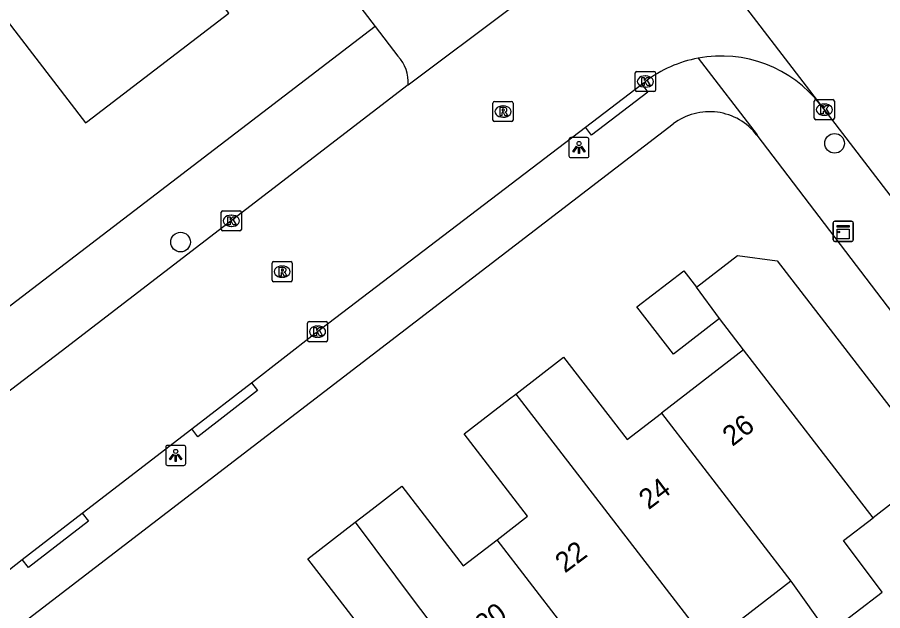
# Model space of a CAD drawing. Extents: x 159353 to 160616, y 385893 to 387321.
# Drawn here: x 159870.65 to 159913.69, y 386919.2 to 386948.71 of the extents above; entities that cross this region are included whole.
import ezdxf

# ---------------------------------------------------------------- set-up
doc = ezdxf.new("R2010")
doc.units = 0
for name, color, linetype in [('IMGEO_Boom', 7, 'Continuous'), ('IMGEO_Kast', 7, 'Continuous'), ('IMGEO_Kolk', 7, 'Continuous'), ('IMGEO_Lichtpunt', 7, 'Continuous'), ('IMGEO_Pand', 7, 'Continuous'), ('IMGEO_Pand_nummerreeks', 7, 'Continuous'), ('IMGEO_Rijbaan_lokaal_gesloten', 7, 'Continuous'), ('IMGEO_Rijbaan_lokaal_open', 7, 'Continuous'), ('IMGEO_Rioolput', 7, 'Continuous'), ('IMGEO_Voetpad_open', 7, 'Continuous')]:
    doc.layers.add(name, color=color, linetype=linetype)

msp = doc.modelspace()

# ---------------------------------------------------------------- linework, layer by layer
at = {"layer": 'IMGEO_Boom'}
for centre in [(159911.292, 386942.444), (159878.769, 386937.534)]:
    msp.add_circle(centre, 0.489, dxfattribs=at)
at = {"layer": 'IMGEO_Kast'}
for p, q in [((159911.226, 386937.642), (159911.226, 386938.483)), ((159911.226, 386938.483), (159911.226, 386937.642)), ((159911.301, 386938.567), (159912.142, 386938.567)), ((159912.142, 386938.567), (159911.301, 386938.567)), ((159912.226, 386938.492), (159912.226, 386937.651)), ((159912.226, 386937.651), (159912.226, 386938.492)), ((159912.151, 386937.567), (159911.31, 386937.567)), ((159911.31, 386937.567), (159912.151, 386937.567))]:
    msp.add_line(p, q, dxfattribs=at)
for points in [[(159911.421, 386938.357), (159912.021, 386938.357), (159912.021, 386938.272), (159911.421, 386938.272), (159911.421, 386938.357)], [(159911.421, 386938.182), (159912.021, 386938.182), (159912.021, 386937.693), (159911.421, 386937.693), (159911.421, 386938.182)]]:
    msp.add_lwpolyline(points, dxfattribs=at)
msp.add_circle((159911.505, 386938.031), 0.0377, dxfattribs=at)
for centre, start, end in [((159911.304, 386938.489), 92.4484, 184.2845), ((159911.304, 386938.489), 92.4484, 184.2845), ((159912.148, 386938.489), 2.4484, 94.2845), ((159912.148, 386938.489), 2.4484, 94.2845), ((159911.304, 386937.645), 182.4484, 274.2845), ((159911.304, 386937.645), 182.4484, 274.2845), ((159912.148, 386937.645), 272.4484, 4.2845), ((159912.148, 386937.645), 272.4484, 4.2845)]:
    msp.add_arc(centre, 0.0779, start, end, dxfattribs=at)
at = {"layer": 'IMGEO_Kolk'}
for p, q in [((159901.46, 386946.018), (159902.312, 386946.018)), ((159901.385, 386945.092), (159901.385, 386945.944)), ((159901.873, 386945.798), (159901.898, 386945.798)), ((159902.386, 386945.944), (159902.386, 386945.092)), ((159901.896, 386945.238), (159901.871, 386945.238)), ((159902.312, 386945.018), (159901.46, 386945.018)), ((159910.286, 386943.692), (159910.286, 386944.544)), ((159910.361, 386944.618), (159911.213, 386944.618)), ((159910.774, 386944.398), (159910.799, 386944.398)), ((159911.287, 386944.544), (159911.287, 386943.692)), ((159910.797, 386943.838), (159910.772, 386943.838)), ((159911.213, 386943.618), (159910.361, 386943.618)), ((159880.871, 386939.093), (159881.723, 386939.093)), ((159880.796, 386938.167), (159880.796, 386939.019)), ((159881.284, 386938.873), (159881.309, 386938.873)), ((159881.797, 386939.019), (159881.797, 386938.167)), ((159881.307, 386938.313), (159881.282, 386938.313)), ((159881.723, 386938.093), (159880.871, 386938.093)), ((159885.084, 386932.653), (159885.084, 386933.505)), ((159885.159, 386933.579), (159886.011, 386933.579)), ((159886.085, 386933.505), (159886.085, 386932.653)), ((159885.572, 386933.359), (159885.597, 386933.359)), ((159885.595, 386932.799), (159885.57, 386932.799)), ((159886.011, 386932.579), (159885.159, 386932.579))]:
    msp.add_line(p, q, dxfattribs=at)
for points in [[(159901.46, 386946.018), (159902.312, 386946.018)], [(159901.385, 386945.092), (159901.385, 386945.944)], [(159901.706, 386945.718), (159901.829, 386945.718), (159901.829, 386945.567), (159901.959, 386945.718), (159902.123, 386945.718), (159901.977, 386945.567), (159902.13, 386945.318), (159901.978, 386945.318), (159901.893, 386945.482), (159901.829, 386945.415), (159901.829, 386945.318), (159901.706, 386945.318), (159901.706, 386945.718)], [(159902.386, 386945.944), (159902.386, 386945.092)], [(159902.312, 386945.018), (159901.46, 386945.018)], [(159910.286, 386943.692), (159910.286, 386944.544)], [(159910.361, 386944.618), (159911.213, 386944.618)], [(159910.607, 386944.318), (159910.73, 386944.318), (159910.73, 386944.167), (159910.86, 386944.318), (159911.024, 386944.318), (159910.878, 386944.167), (159911.031, 386943.918), (159910.879, 386943.918), (159910.794, 386944.082), (159910.73, 386944.015), (159910.73, 386943.918), (159910.607, 386943.918), (159910.607, 386944.318)], [(159911.287, 386944.544), (159911.287, 386943.692)], [(159911.213, 386943.618), (159910.361, 386943.618)], [(159880.871, 386939.093), (159881.723, 386939.093)], [(159880.796, 386938.167), (159880.796, 386939.019)], [(159881.117, 386938.793), (159881.24, 386938.793), (159881.24, 386938.642), (159881.37, 386938.793), (159881.534, 386938.793), (159881.388, 386938.642), (159881.541, 386938.393), (159881.389, 386938.393), (159881.304, 386938.557), (159881.24, 386938.49), (159881.24, 386938.393), (159881.117, 386938.393), (159881.117, 386938.793)], [(159881.797, 386939.019), (159881.797, 386938.167)], [(159881.723, 386938.093), (159880.871, 386938.093)], [(159885.084, 386932.653), (159885.084, 386933.505)], [(159885.159, 386933.579), (159886.011, 386933.579)], [(159886.085, 386933.505), (159886.085, 386932.653)], [(159885.405, 386933.279), (159885.528, 386933.279), (159885.528, 386933.128), (159885.658, 386933.279), (159885.822, 386933.279), (159885.676, 386933.128), (159885.829, 386932.879), (159885.677, 386932.879), (159885.592, 386933.043), (159885.528, 386932.976), (159885.528, 386932.879), (159885.405, 386932.879), (159885.405, 386933.279)], [(159886.011, 386932.579), (159885.159, 386932.579)]]:
    msp.add_lwpolyline(points, dxfattribs=at)
for centre, start, end in [((159901.462, 386945.942), 91.552, 178.448), ((159901.462, 386945.942), 91.552, 178.448), ((159902.31, 386945.942), 1.552, 88.448), ((159902.31, 386945.942), 1.552, 88.448), ((159901.462, 386945.094), 181.552, 268.448), ((159901.462, 386945.094), 181.552, 268.448), ((159902.31, 386945.094), 271.552, 358.448), ((159902.31, 386945.094), 271.552, 358.448), ((159910.363, 386944.542), 91.552, 178.448), ((159910.363, 386944.542), 91.552, 178.448), ((159911.211, 386944.542), 1.552, 88.448), ((159911.211, 386944.542), 1.552, 88.448), ((159910.363, 386943.694), 181.552, 268.448), ((159910.363, 386943.694), 181.552, 268.448), ((159911.211, 386943.694), 271.552, 358.448), ((159911.211, 386943.694), 271.552, 358.448), ((159880.873, 386939.017), 91.552, 178.448), ((159880.873, 386939.017), 91.552, 178.448), ((159881.721, 386939.017), 1.552, 88.448), ((159881.721, 386939.017), 1.552, 88.448), ((159880.873, 386938.169), 181.552, 268.448), ((159880.873, 386938.169), 181.552, 268.448), ((159881.721, 386938.169), 271.552, 358.448), ((159881.721, 386938.169), 271.552, 358.448), ((159885.161, 386933.503), 91.552, 178.448), ((159885.161, 386933.503), 91.552, 178.448), ((159886.009, 386933.503), 1.552, 88.448), ((159886.009, 386933.503), 1.552, 88.448), ((159885.161, 386932.655), 181.552, 268.448), ((159885.161, 386932.655), 181.552, 268.448), ((159886.009, 386932.655), 271.552, 358.448), ((159886.009, 386932.655), 271.552, 358.448)]:
    msp.add_arc(centre, 0.0765, start, end, dxfattribs=at)
for centre, major_axis, ratio, start_param, end_param in [((159901.872, 386945.518), (-0.387, 0.002), 0.722429, 4.712389, 7.853982), ((159901.897, 386945.518), (-0.39, 0.002), 0.717154, 1.570796, 4.712389), ((159910.773, 386944.118), (-0.387, 0.002), 0.722429, 4.712389, 7.853982), ((159910.798, 386944.118), (-0.39, 0.002), 0.717154, 1.570796, 4.712389), ((159881.283, 386938.593), (-0.387, 0.002), 0.722429, 4.712389, 7.853982), ((159881.308, 386938.593), (-0.39, 0.002), 0.717154, 1.570796, 4.712389), ((159885.571, 386933.079), (-0.387, 0.002), 0.722429, 4.712389, 7.853982), ((159885.596, 386933.079), (-0.39, 0.002), 0.717154, 1.570796, 4.712389)]:
    msp.add_ellipse(centre, major_axis=major_axis, ratio=ratio, start_param=start_param, end_param=end_param, dxfattribs=at)
at = {"layer": 'IMGEO_Lichtpunt'}
for p, q in [((159898.086, 386942.638), (159898.086, 386941.831)), ((159898.086, 386942.638), (159898.086, 386941.831)), ((159898.988, 386942.733), (159898.18, 386942.733)), ((159898.988, 386942.733), (159898.18, 386942.733)), ((159899.082, 386941.831), (159899.082, 386942.638)), ((159899.082, 386941.831), (159899.082, 386942.638)), ((159898.18, 386941.737), (159898.988, 386941.737)), ((159898.18, 386941.737), (159898.988, 386941.737)), ((159878.032, 386927.328), (159878.032, 386926.521)), ((159878.032, 386927.328), (159878.032, 386926.521)), ((159878.934, 386927.423), (159878.126, 386927.423)), ((159878.934, 386927.423), (159878.126, 386927.423)), ((159879.028, 386926.521), (159879.028, 386927.328)), ((159879.028, 386926.521), (159879.028, 386927.328)), ((159878.126, 386926.427), (159878.934, 386926.427)), ((159878.126, 386926.427), (159878.934, 386926.427))]:
    msp.add_line(p, q, dxfattribs=at)
for points in [[(159898.46, 386942.302), (159898.499, 386942.274), (159898.311, 386942.012), (159898.273, 386942.039), (159898.46, 386942.302)], [(159898.562, 386942.254), (159898.609, 386942.254), (159898.609, 386941.932), (159898.562, 386941.932), (159898.562, 386942.254)], [(159898.672, 386942.274), (159898.71, 386942.301), (159898.897, 386942.039), (159898.858, 386942.011), (159898.672, 386942.274)], [(159878.406, 386926.992), (159878.445, 386926.964), (159878.257, 386926.702), (159878.219, 386926.729), (159878.406, 386926.992)], [(159878.508, 386926.944), (159878.555, 386926.944), (159878.555, 386926.622), (159878.508, 386926.622), (159878.508, 386926.944)], [(159878.618, 386926.964), (159878.656, 386926.991), (159878.843, 386926.729), (159878.804, 386926.701), (159878.618, 386926.964)]]:
    msp.add_lwpolyline(points, dxfattribs=at)
for centre in [(159898.585, 386942.436), (159878.531, 386927.126)]:
    msp.add_circle(centre, 0.0994, dxfattribs=at)
for centre, start, end in [((159898.18, 386942.638), 90, 180), ((159898.18, 386942.638), 90, 180), ((159898.988, 386942.638), 0, 90), ((159898.988, 386942.638), 0, 90), ((159898.18, 386941.831), 180, 270), ((159898.18, 386941.831), 180, 270), ((159898.988, 386941.831), 270, 0), ((159898.988, 386941.831), 270, 360), ((159878.126, 386927.328), 90, 180), ((159878.126, 386927.328), 90, 180), ((159878.934, 386927.328), 0, 90), ((159878.934, 386927.328), 0, 90), ((159878.126, 386926.521), 180, 270), ((159878.126, 386926.521), 180, 270), ((159878.934, 386926.521), 270, 0), ((159878.934, 386926.521), 270, 360)]:
    msp.add_arc(centre, 0.0946, start, end, dxfattribs=at)
at = {"layer": 'IMGEO_Pand'}
for points in [[(159830.992, 386979.029), (159832.913, 386980.501), (159830.407, 386983.772), (159838.45, 386989.932), (159869.986, 386948.758), (159874.043, 386943.461), (159874.092, 386943.497), (159881.176, 386948.923), (159845.519, 386995.476), (159846.698, 386996.379), (159847.65, 386995.136), (159850.713, 386997.482)], [(159904.426, 386935.286), (159906.468, 386936.86), (159908.437, 386936.606), (159916.396, 386926.284), (159913.21, 386923.827)], [(159905.573, 386933.729), (159903.278, 386931.959), (159901.461, 386934.315), (159903.79, 386936.111), (159904.426, 386935.286)], [(159905.573, 386933.729), (159904.426, 386935.286)], [(159906.768, 386932.18), (159905.573, 386933.729)], [(159895.442, 386929.975), (159897.817, 386931.807), (159900.973, 386927.712), (159902.684, 386929.031)], [(159906.768, 386932.18), (159902.684, 386929.031)], [(159913.21, 386923.827), (159906.768, 386932.18)], [(159894.513, 386922.731), (159896.031, 386923.901), (159892.875, 386927.996), (159895.125, 386929.731), (159895.442, 386929.975)], [(159895.442, 386929.975), (159905.04, 386917.527)], [(159902.684, 386929.031), (159909.125, 386920.677)], [(159887.451, 386923.597), (159888.293, 386924.246), (159889.779, 386925.392), (159892.831, 386921.434), (159894.513, 386922.731)], [(159886.217, 386916.364), (159888.139, 386917.846), (159885.101, 386921.785), (159887.451, 386923.597)], [(159887.451, 386923.597), (159890.434, 386919.612), (159896.832, 386911.198)], [(159909.125, 386920.677), (159910.977, 386918.074), (159913.657, 386920.115), (159911.745, 386922.697), (159913.21, 386923.827)], [(159900.954, 386914.377), (159894.513, 386922.731)], [(159909.125, 386920.677), (159905.04, 386917.527)]]:
    msp.add_lwpolyline(points, dxfattribs=at)
at = {"layer": 'IMGEO_Rijbaan_lokaal_gesloten'}
for points in [[(159899.5, 386958.811), (159910.599, 386944.366)], [(159910.599, 386944.366), (159929.962, 386919.135), (159951.175, 386891.481), (159968.772, 386868.558)]]:
    msp.add_lwpolyline(points, dxfattribs=at)
at = {"layer": 'IMGEO_Rijbaan_lokaal_open'}
for points in [[(159850.713, 386997.482), (159888.444, 386948.254)], [(159890.089, 386945.351), (159895.185, 386949.171)], [(159888.444, 386948.254), (159889.583, 386946.772)], [(159890.089, 386945.351), (159872.839, 386932.091), (159870.04, 386929.952)], [(159898.903, 386943.243), (159901.703, 386945.379)], [(159901.703, 386945.379), (159901.889, 386945.521)], [(159882.295, 386930.54), (159885.453, 386932.979), (159898.903, 386943.243)], [(159879.324, 386928.247), (159882.295, 386930.54)], [(159873.886, 386924.048), (159879.324, 386928.247)], [(159870.902, 386921.744), (159873.886, 386924.048)], [(159868.115, 386919.365), (159869.134, 386920.379), (159870.902, 386921.744)]]:
    msp.add_lwpolyline(points, dxfattribs=at)
for centre, radius, start, end in [((159888.253, 386945.498), 1.842, 355.4309, 43.7694), ((159905.66, 386940.536), 6.251, 100.5898, 127.1038), ((159905.659, 386940.534), 6.252, 37.797, 100.5802)]:
    msp.add_arc(centre, radius, start, end, dxfattribs=at)
at = {"layer": 'IMGEO_Rioolput'}
for p, q in [((159894.307, 386943.598), (159894.307, 386944.45)), ((159894.382, 386944.524), (159895.234, 386944.524)), ((159894.795, 386944.304), (159894.82, 386944.304)), ((159895.308, 386944.45), (159895.308, 386943.598)), ((159895.234, 386943.524), (159894.382, 386943.524)), ((159894.818, 386943.744), (159894.793, 386943.744)), ((159883.398, 386936.563), (159884.25, 386936.563)), ((159883.323, 386935.637), (159883.323, 386936.489)), ((159883.811, 386936.343), (159883.836, 386936.343)), ((159884.324, 386936.489), (159884.324, 386935.637)), ((159883.834, 386935.783), (159883.809, 386935.783)), ((159884.25, 386935.563), (159883.398, 386935.563))]:
    msp.add_line(p, q, dxfattribs=at)
for points in [[(159894.307, 386943.598), (159894.307, 386944.45)], [(159894.382, 386944.524), (159895.234, 386944.524)], [(159895.308, 386944.45), (159895.308, 386943.598)], [(159894.896, 386944.222), (159894.644, 386944.224), (159894.644, 386943.824)], [(159894.644, 386943.824), (159894.768, 386943.824), (159894.768, 386943.986), (159894.779, 386943.986)], [(159894.822, 386944.143), (159894.768, 386944.143), (159894.768, 386944.062)], [(159894.768, 386944.062), (159894.82, 386944.062)], [(159894.826, 386943.957), (159894.897, 386943.824), (159895.037, 386943.824), (159894.972, 386943.95)], [(159895.234, 386943.524), (159894.382, 386943.524)], [(159883.398, 386936.563), (159884.25, 386936.563)], [(159883.323, 386935.637), (159883.323, 386936.489)], [(159883.912, 386936.261), (159883.66, 386936.263), (159883.66, 386935.863)], [(159883.838, 386936.182), (159883.784, 386936.182), (159883.784, 386936.101)], [(159883.784, 386936.101), (159883.836, 386936.101)], [(159884.324, 386936.489), (159884.324, 386935.637)], [(159883.66, 386935.863), (159883.784, 386935.863), (159883.784, 386936.025), (159883.795, 386936.025)], [(159883.842, 386935.996), (159883.913, 386935.863), (159884.053, 386935.863), (159883.988, 386935.989)], [(159884.25, 386935.563), (159883.398, 386935.563)]]:
    msp.add_lwpolyline(points, dxfattribs=at)
for centre, radius, start, end in [((159894.384, 386944.448), 0.0765, 91.552, 178.448), ((159894.384, 386944.448), 0.0765, 91.552, 178.448), ((159895.232, 386944.448), 0.0765, 1.552, 88.448), ((159895.232, 386944.448), 0.0765, 1.552, 88.448), ((159894.778, 386943.933), 0.0533, 26.0293, 88.6989), ((159894.804, 386944.251), 0.19, 274.7715, 282.9687), ((159894.828, 386944.047), 0.0964, 77.0061, 93.1865), ((159894.842, 386944.104), 0.0378, 276.6634, 79.6772), ((159894.895, 386944.112), 0.109, 350.3612, 89.416), ((159894.893, 386944.112), 0.112, 277.5842, 350.9817), ((159894.877, 386943.897), 0.108, 29.5134, 73.7905), ((159894.384, 386943.6), 0.0765, 181.552, 268.448), ((159894.384, 386943.6), 0.0765, 181.552, 268.448), ((159895.232, 386943.6), 0.0765, 271.552, 358.448), ((159895.232, 386943.6), 0.0765, 271.552, 358.448), ((159883.4, 386936.487), 0.0765, 91.552, 178.448), ((159883.4, 386936.487), 0.0765, 91.552, 178.448), ((159884.248, 386936.487), 0.0765, 1.552, 88.448), ((159884.248, 386936.487), 0.0765, 1.552, 88.448), ((159883.82, 386936.29), 0.19, 274.7715, 282.9687), ((159883.844, 386936.086), 0.0964, 77.0061, 93.1865), ((159883.858, 386936.143), 0.0378, 276.6634, 79.6772), ((159883.911, 386936.151), 0.109, 350.3612, 89.416), ((159883.909, 386936.151), 0.112, 277.5842, 350.9817), ((159883.4, 386935.639), 0.0765, 181.552, 268.448), ((159883.4, 386935.639), 0.0765, 181.552, 268.448), ((159883.794, 386935.972), 0.0533, 26.0293, 88.6989), ((159883.893, 386935.936), 0.108, 29.5134, 73.7905), ((159884.248, 386935.639), 0.0765, 271.552, 358.448), ((159884.248, 386935.639), 0.0765, 271.552, 358.448)]:
    msp.add_arc(centre, radius, start, end, dxfattribs=at)
for centre, major_axis, ratio, start_param, end_param in [((159894.794, 386944.024), (-0.387, 0.002), 0.722429, 4.712389, 7.853982), ((159894.819, 386944.024), (-0.39, 0.002), 0.717154, 1.570796, 4.712389), ((159883.81, 386936.063), (-0.387, 0.002), 0.722429, 4.712389, 7.853982), ((159883.835, 386936.063), (-0.39, 0.002), 0.717154, 1.570796, 4.712389)]:
    msp.add_ellipse(centre, major_axis=major_axis, ratio=ratio, start_param=start_param, end_param=end_param, dxfattribs=at)
at = {"layer": 'IMGEO_Voetpad_open'}
for points in [[(159888.444, 386948.254), (159867.142, 386931.956)], [(159904.511, 386946.68), (159907.437, 386942.869), (159907.427, 386942.853)], [(159901.703, 386945.379), (159902.006, 386944.982), (159899.206, 386942.846), (159898.903, 386943.243)], [(159870.984, 386918.637), (159903.27, 386943.408)], [(159907.427, 386942.853), (159923.216, 386922.15)], [(159882.295, 386930.54), (159882.6, 386930.145), (159879.629, 386927.852), (159879.324, 386928.247)], [(159873.886, 386924.048), (159874.191, 386923.653), (159871.207, 386921.349), (159870.902, 386921.744)]]:
    msp.add_lwpolyline(points, dxfattribs=at)
msp.add_arc((159905.072, 386941.057), 2.962, 37.32, 127.4708, dxfattribs=at)

# ---------------------------------------------------------------- texts
at = {"layer": 'IMGEO_Pand_nummerreeks'}
for s, rotation, p in [('26', 37.6319, (159906.211, 386927.34)), ('24', 37.0863, (159902.046, 386924.194)), ('22', 37.0863, (159897.885, 386921.043)), ('20', 37.0863, (159893.894, 386917.977))]:
    msp.add_text(s, height=1, rotation=rotation, dxfattribs=at).set_placement(p)

doc.saveas('drawing.dxf')
